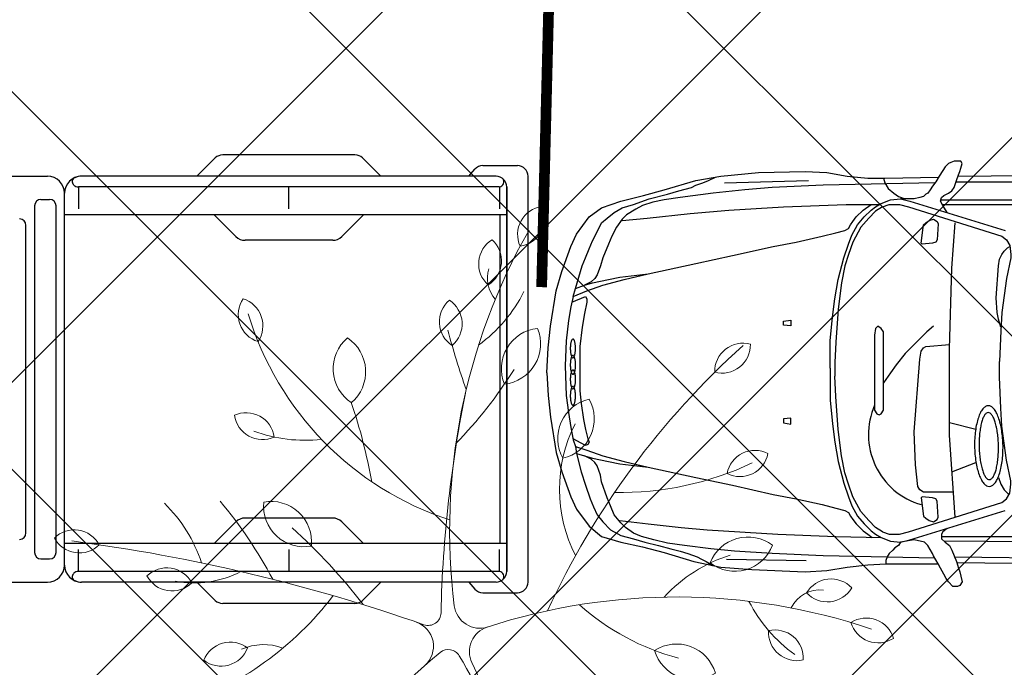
# Model space of a CAD drawing. Header units: millimetres. Extents: x 747415 to 1601423, y -236173 to 551995.
# Tile 498 of 549: x 1183761 to 1188369, y 201279 to 204311. Entities that reach past the tile are written whole.
import ezdxf

# ---------------------------------------------------------------- set-up
doc = ezdxf.new("R2010")
doc.units = ezdxf.units.MM
doc.header["$LTSCALE"] = 100
doc.header["$MEASUREMENT"] = 0
doc.layers.get('0').update_dxf_attribs({"linetype": 'CONTINUOUS', "lineweight": 0})
doc.layers.add('T--A9041_VERHARDING_Parkeren', color=9, linetype='CONTINUOUS')
doc.layers.add('T--L9082_INRICHTING_SPECIFIEK_Auto', color=8, linetype='CONTINUOUS')
for name, color, linetype, lineweight in [('T--A9042_BEPLANTING', 90, 'CONTINUOUS', 0), ('T--L9032_HEKWERKEN', 7, 'CONTINUOUS', 0), ('T--L9042_BOMEN', 84, 'CONTINUOUS', 0)]:
    doc.layers.add(name, color=color, linetype=linetype, lineweight=lineweight)

# ---------------------------------------------------------------- blocks, each defined once
blk = doc.blocks.new('auto33')
for p, q in [((830.324, 888.875), (1224.2, 899.525)), ((2006.612, -266.126), (1884.2, -234.188)), ((1894.85, -463.063), (2006.612, -420.476)), ((840.975, -872.9), (1213.55, -878.225))]:
    blk.add_line(p, q)
for points in [[(1873.55, 750.487), (1852.262, 782.425), (1841.612, 803.712), (1846.937, 819.687), (1857.587, 830.325), (1878.875, 840.974), (1894.85, 851.612), (1905.487, 867.587), (1916.137, 899.525), (1926.775, 926.137), (1932.099, 942.1), (1937.425, 958.075), (1942.75, 979.362), (1937.425, 990), (1905.487, 990), (1889.525, 984.687), (1878.875, 979.362), (1873.55, 974.037), (1862.912, 963.387), (1852.262, 947.425), (1836.3, 920.812), (1820.325, 894.2), (1804.362, 872.912), (1793.712, 856.937), (1783.075, 840.974), (1772.424, 835.65), (1761.775, 825), (1745.812, 819.687), (1719.2, 814.362), (1655.325, 814.362)], [(0, 0), (5.325, 117.099), (15.975, 218.225), (42.587, 383.225), (69.2, 473.712), (111.775, 590.812), (138.387, 649.362), (196.937, 729.2), (255.487, 771.775), (345.975, 803.712), (452.425, 830.325), (548.225, 856.937), (697.262, 899.525), (814.362, 920.812), (989.999, 936.775), (1208.225, 942.1), (1309.362, 936.775), (1405.162, 920.812), (1500.975, 910.162), (1580.812, 910.162), (1833.062, 915.425)], [(1924.637, 920.799), (2544.2, 926.137), (3097.749, 920.812), (3385.162, 920.812), (3592.75, 936.775)], [(122.425, 356.612), (133.062, 393.875), (149.037, 447.099), (165, 500.325), (180.975, 537.587), (196.937, 580.162), (212.912, 617.425), (234.2, 660), (255.487, 702.587), (282.1, 723.875), (314.037, 750.487), (351.299, 771.775), (404.525, 787.75), (479.037, 814.362), (564.2, 835.65), (617.425, 851.612), (675.975, 867.587), (697.262, 878.225), (729.2, 888.875), (755.812, 899.525), (789.287, 916.25)], [(1815, 888.875), (1293.387, 878.225), (1053.875, 867.587), (926.137, 856.937), (777.1, 840.974), (622.75, 819.687), (548.225, 809.037), (495, 798.387), (447.1, 782.425), (415.162, 766.462), (372.587, 739.837), (351.299, 718.55), (324.675, 681.299), (303.387, 638.712), (287.425, 601.449), (260.812, 537.587), (250.162, 500.325), (234.2, 457.75), (223.55, 441.774), (207.587, 425.812), (175.65, 409.837)], [(1575.487, 910.162), (1580.812, 888.875), (1596.775, 862.262), (1623.387, 840.974), (1644.687, 825), (1676.612, 814.362)], [(1914.362, 894.2), (2581.462, 894.2), (2980.65, 894.2), (3502.262, 888.875), (3608.712, 883.55), (3949.362, 867.587)], [(122.425, 356.612), (186.287, 383.225), (260.812, 409.837), (361.937, 436.449), (473.712, 463.075), (697.262, 510.975), (867.587, 548.225), (1059.2, 590.812), (1165.65, 612.1), (1288.075, 638.712), (1351.937, 654.687), (1394.525, 665.325), (1410.487, 675.975), (1421.137, 691.937), (1431.774, 707.912), (1447.75, 729.2), (1479.687, 761.137), (1516.937, 787.75)], [(351.299, 713.225), (468.387, 723.875), (670.649, 745.162), (851.612, 761.137), (1107.1, 777.1), (1399.837, 787.75), (1554.2, 787.75)], [(1325.325, 21.3), (1325.325, 149.037), (1335.975, 260.812), (1346.612, 345.975), (1362.587, 436.449), (1389.2, 537.587), (1410.487, 601.449), (1426.45, 644.037), (1453.074, 691.937), (1485, 729.2), (1516.937, 761.137), (1538.225, 777.1), (1564.837, 793.075), (1607.425, 809.037), (1655.325, 814.362), (1697.912, 803.712), (2145, 665.325)], [(1570.162, 777.1), (1602.1, 787.75), (1650, 787.75), (1692.587, 777.1), (2129.037, 638.712), (2150.325, 622.75), (2166.3, 596.137), (2171.612, 553.55), (2171.612, 537.587), (2150.325, 441.774), (2129.037, 282.099), (2123.712, 196.937), (2118.387, 53.224)], [(1843.387, 809.037), (2475, 809.037), (2932.75, 809.037), (3369.2, 798.387), (3550.162, 793.075)], [(1849.6, 787.75), (2086.462, 787.75), (2437.75, 787.75), (2661.3, 787.75), (2767.75, 787.75), (2916.775, 782.425), (3385.162, 777.1), (3614.037, 771.775)], [(1570.162, 777.1), (1538.225, 755.812), (1506.3, 723.875), (1469.037, 681.299), (1431.774, 612.1), (1410.487, 553.55), (1394.525, 500.325), (1378.55, 420.487), (1362.587, 298.062), (1351.937, 143.712), (1346.612, 47.912), (1346.612, -15.963)], [(1756.462, 601.449), (1751.137, 606.774), (1761.775, 691.937), (1772.424, 702.587), (1788.387, 713.225), (1809.687, 718.55), (1825.65, 707.912), (1830.975, 697.262), (1825.65, 622.75), (1820.325, 612.1), (1804.362, 606.774), (1756.462, 601.449)], [(1910.812, -675.963), (1884.2, -292.738), (1884.2, 111.775), (1894.85, 489.687), (1910.812, 702.587)], [(2123.712, 212.912), (2113.074, 250.162), (2107.75, 282.099), (2102.425, 351.3), (2113.074, 500.325), (2118.387, 532.262), (2129.037, 553.55), (2139.687, 569.525), (2155.65, 585.487), (2166.3, 590.812)], [(133.062, 393.875), (175.65, 409.837), (212.912, 420.487), (287.425, 436.449), (340.65, 447.099), (473.712, 463.075)], [(122.425, 356.612), (111.775, 308.712), (101.137, 244.837), (90.487, 149.037), (85.162, 31.937), (90.487, -106.451), (101.137, -186.288), (111.775, -255.475), (122.425, -314.025), (133.062, -345.963)], [(117.1, 330), (180.975, 356.612), (186.287, 345.975), (186.287, 330), (175.65, 276.774), (165, 212.912), (154.362, 122.424), (154.362, -85.163), (159.675, -143.7), (170.324, -218.225), (180.975, -266.126), (191.612, -308.7), (196.937, -324.675), (191.612, -335.325), (180.975, -340.638), (159.675, -330), (122.425, -308.7)], [(1107.225, 241.062), (1141.85, 246.187), (1141.85, 219.062), (1107.225, 222.312), (1107.225, 241.062)], [(1532.912, 175.65), (1532.912, -175.638), (1543.55, -191.613), (1554.2, -196.938), (1564.837, -191.613), (1575.487, -175.638), (1575.487, -159.675), (1575.487, 191.612), (1564.837, 207.587), (1548.875, 218.225), (1538.225, 207.587), (1532.912, 175.65)], [(1809.687, 218.225), (1777.75, 191.612), (1676.612, 90.487), (1634.037, 37.262), (1607.425, 0), (1596.775, -15.963), (1575.487, -47.9)], [(1900.162, -558.863), (1761.775, -558.863), (1745.812, -548.225), (1735.162, -532.251), (1724.525, -431.125), (1719.2, -276.776), (1745.812, 63.875), (1751.137, 101.137), (1761.775, 117.099), (1772.424, 122.424), (1884.2, 133.062)], [(1570.162, -745.163), (1602.1, -755.8), (1650, -755.8), (1692.587, -745.163), (2129.037, -606.775), (2150.325, -590.8), (2166.3, -564.188), (2171.612, -521.613), (2171.612, -505.638), (2150.325, -409.838), (2129.037, -250.163), (2123.712, -165), (2118.387, -21.288), (2118.387, 53.224)], [(0, 0), (5.325, -106.451), (15.975, -207.575), (42.587, -372.575), (69.2, -463.063), (111.775, -580.163), (138.387, -638.713), (196.937, -718.55), (255.487, -766.45), (345.975, -793.063), (447.1, -814.35), (548.225, -840.963), (686.612, -883.55), (814.362, -910.163), (958.062, -920.8), (1208.225, -931.45), (1309.362, -926.125), (1405.162, -910.163), (1500.975, -899.513), (1586.137, -894.188), (1830.975, -894.188)], [(1325.325, 21.3), (1325.325, -127.738), (1335.975, -239.513), (1346.612, -324.675), (1362.587, -415.163), (1389.2, -516.288), (1410.487, -580.163), (1426.45, -622.738), (1453.074, -670.638), (1485, -707.9), (1516.937, -739.838), (1538.225, -755.8), (1564.837, -771.775), (1607.425, -787.738), (1655.325, -793.063), (1697.912, -782.413), (2145, -644.025)], [(1570.162, -745.163), (1538.225, -723.863), (1506.3, -691.938), (1469.037, -649.35), (1431.774, -580.163), (1410.487, -521.613), (1394.525, -468.388), (1378.55, -388.55), (1362.587, -266.126), (1351.937, -111.776), (1346.612, -15.963)], [(1107.225, -234.988), (1141.85, -240.113), (1141.85, -212.988), (1107.225, -216.238), (1107.225, -234.988)], [(133.062, -345.963), (186.287, -361.938), (260.812, -388.55), (361.937, -415.163), (473.712, -441.775), (697.262, -489.675), (867.587, -526.938), (1059.2, -569.513), (1165.65, -590.8), (1288.075, -617.413), (1351.937, -633.388), (1394.525, -644.025), (1410.487, -654.675), (1421.137, -670.638), (1431.774, -686.613), (1447.75, -707.9), (1479.687, -739.838), (1500.975, -755.8), (1522.262, -771.775)], [(133.062, -345.963), (138.387, -377.901), (159.675, -463.063), (180.975, -526.938), (202.262, -590.8), (218.225, -628.063), (234.2, -665.326), (260.812, -697.251), (298.062, -734.513), (345.975, -761.125), (404.525, -777.1), (457.75, -793.063), (521.612, -809.025), (580.162, -825), (622.75, -835.638), (660, -846.288), (702.587, -862.25), (723.875, -872.9), (745.162, -883.55), (776.312, -902.238)], [(138.387, -377.901), (175.65, -388.55), (212.912, -399.188), (287.425, -415.163), (340.65, -425.8), (473.712, -441.775)], [(1815, -867.575), (1293.387, -856.938), (1053.875, -846.288), (878.225, -835.638), (766.45, -825), (644.037, -809.025), (564.2, -798.388), (500.325, -782.413), (441.775, -766.45), (404.525, -750.475), (367.262, -723.863), (345.975, -702.575), (314.037, -665.326), (298.062, -622.738), (282.1, -585.475), (255.487, -510.963), (250.162, -479.025), (234.2, -436.45), (223.55, -420.476), (207.587, -404.513), (175.65, -388.55)], [(2113.074, -489.675), (2123.712, -521.613), (2139.687, -548.225), (2150.325, -558.863), (2160.975, -569.513)], [(1756.462, -580.163), (1751.137, -585.475), (1761.775, -670.638), (1772.424, -681.288), (1788.387, -691.938), (1809.687, -697.251), (1825.65, -686.613), (1830.975, -675.963), (1825.65, -601.45), (1820.325, -590.8), (1804.362, -585.475), (1756.462, -580.163)], [(340.65, -691.938), (473.712, -707.9), (628.062, -723.863), (750.487, -734.513), (1080.487, -755.8), (1351.937, -766.45), (1564.837, -771.775)], [(1873.55, -729.188), (1852.262, -745.163), (1846.937, -755.8), (1846.937, -777.1), (1862.912, -793.063), (1884.2, -809.025), (1894.85, -830.325), (1905.487, -856.938), (1916.137, -883.55), (1926.775, -915.475), (1932.099, -931.45), (1937.425, -952.738), (1942.75, -979.351), (1932.099, -995.325), (1921.462, -1000.638), (1900.162, -1000.638), (1878.875, -979.351), (1868.225, -963.388), (1857.587, -942.1), (1841.612, -915.475), (1830.975, -894.188), (1809.687, -856.938), (1804.362, -846.288), (1783.075, -809.025), (1767.1, -793.063), (1719.2, -782.413), (1655.325, -793.063)], [(1846.937, -766.45), (2086.462, -766.45), (2437.75, -766.45), (2661.3, -766.45), (2767.75, -766.45), (2916.775, -761.125), (3347.912, -755.8), (3630.012, -750.475)], [(1857.287, -787.438), (2661.3, -793.063), (2980.65, -787.738), (3225.487, -782.413), (3550.162, -771.775)], [(1655.325, -793.063), (1644.687, -809.025), (1628.712, -819.676), (1618.075, -830.325), (1602.1, -846.288), (1591.462, -862.25), (1586.137, -878.225), (1586.137, -894.188)], [(1905.487, -862.25), (2421.775, -867.575), (2805, -867.575), (3326.625, -862.25), (3614.037, -856.938)], [(1916.137, -888.863), (2448.387, -894.188), (2831.625, -899.513), (3315.975, -894.188), (3582.099, -904.838)]]:
    blk.add_lwpolyline(points)
for points in [[(121.249, 70.05, 0.15715148), (123.632, 70.889, 0.0898848), (125.928, 73.391, 0.04910718), (128.05, 77.46, 0.03066448), (129.916, 82.938, 0.02177548), (131.455, 89.616, 0.01717029), (132.606, 97.236, 0.01477699), (133.328, 105.507, 0.01374023), (133.59, 114.11, 0.01374023), (133.384, 122.714, 0.01477699), (132.717, 130.989, 0.01717029), (131.614, 138.617, 0.02177548), (130.119, 145.305, 0.03066448), (128.289, 150.795, 0.04910718), (126.194, 154.877, 0.0898848), (123.914, 157.394, 0.15715148), (121.537, 158.249, 0.15715148), (119.155, 157.41, 0.0898848), (116.859, 154.908, 0.04910718), (114.737, 150.839, 0.03066448), (112.871, 145.361, 0.02177548), (111.332, 138.683, 0.01717029), (110.18, 131.063, 0.01477699), (109.459, 122.792, 0.01374023), (109.197, 114.189, 0.01374023), (109.403, 105.585, 0.01477699), (110.07, 97.31, 0.01717029), (111.172, 89.682, 0.02177548), (112.667, 82.994, 0.03066448), (114.498, 77.504, 0.04910718), (116.593, 73.422, 0.0898848), (118.873, 70.905, 0.15715148)], [(121.825, -7.038, 0.15570612), (124.227, -6.175, 0.08991562), (126.526, -3.65, 0.04943001), (128.633, 0.439, 0.0309529), (130.468, 5.935, 0.02200981), (131.96, 12.628, 0.01736704), (133.05, 20.26, 0.01495166), (133.699, 28.537, 0.01390479), (133.88, 37.142, 0.01390479), (133.587, 45.744, 0.01495166), (132.83, 54.013, 0.01736704), (131.64, 61.63, 0.02200981), (130.062, 68.302, 0.0309529), (128.155, 73.775, 0.04943001), (125.995, 77.836, 0.08991562), (123.663, 80.33, 0.15570612), (121.249, 81.162, 0.15570612), (118.847, 80.299, 0.08991562), (116.548, 77.774, 0.04943001), (114.441, 73.685, 0.0309529), (112.606, 68.189, 0.02200981), (111.114, 61.496, 0.01736704), (110.024, 53.864, 0.01495166), (109.375, 45.587, 0.01390479), (109.194, 36.982, 0.01390479), (109.487, 28.38, 0.01495166), (110.244, 20.111, 0.01736704), (111.434, 12.494, 0.02200981), (113.012, 5.822, 0.0309529), (114.919, 0.349, 0.04943001), (117.079, -3.712, 0.08991562), (119.411, -6.206, 0.15570612)], [(121.825, 13.112, 0.15570612), (119.411, 12.28, 0.08991562), (117.079, 9.786, 0.04943001), (114.919, 5.725, 0.0309529), (113.012, 0.252, 0.02200981), (111.434, -6.42, 0.01736704), (110.244, -14.037, 0.01495166), (109.487, -22.306, 0.01390479), (109.194, -30.908, 0.01390479), (109.375, -39.513, 0.01495166), (110.024, -47.79, 0.01736704), (111.114, -55.422, 0.02200981), (112.606, -62.115, 0.0309529), (114.441, -67.611, 0.04943001), (116.548, -71.7, 0.08991562), (118.847, -74.225, 0.15570612), (121.249, -75.088, 0.15570612), (123.663, -74.256, 0.08991562), (125.995, -71.762, 0.04943001), (128.155, -67.701, 0.0309529), (130.062, -62.228, 0.02200981), (131.64, -55.556, 0.01736704), (132.83, -47.939, 0.01495166), (133.587, -39.67, 0.01390479), (133.88, -31.068, 0.01390479), (133.699, -22.463, 0.01495166), (133.05, -14.186, 0.01736704), (131.96, -6.554, 0.02200981), (130.468, 0.139, 0.0309529), (128.633, 5.635, 0.04943001), (126.526, 9.724, 0.08991562), (124.227, 12.249, 0.15570612)], [(121.249, -63.976, 0.15715148), (118.873, -64.831, 0.0898848), (116.593, -67.348, 0.04910718), (114.498, -71.43, 0.03066448), (112.667, -76.92, 0.02177548), (111.172, -83.608, 0.01717029), (110.07, -91.236, 0.01477699), (109.403, -99.511, 0.01374023), (109.197, -108.115, 0.01374023), (109.459, -116.718, 0.01477699), (110.18, -124.989, 0.01717029), (111.332, -132.609, 0.02177548), (112.871, -139.287, 0.03066448), (114.737, -144.765, 0.04910718), (116.859, -148.834, 0.0898848), (119.155, -151.336, 0.15715148), (121.537, -152.175, 0.15715148), (123.914, -151.32, 0.0898848), (126.194, -148.803, 0.04910718), (128.289, -144.721, 0.03066448), (130.119, -139.231, 0.02177548), (131.614, -132.543, 0.01717029), (132.717, -124.915, 0.01477699), (133.384, -116.64, 0.01374023), (133.59, -108.036, 0.01374023), (133.328, -99.433, 0.01477699), (132.606, -91.162, 0.01717029), (131.455, -83.542, 0.02177548), (129.916, -76.864, 0.03066448), (128.05, -71.386, 0.04910718), (125.928, -67.317, 0.0898848), (123.632, -64.815, 0.15715148)], [(2070.489, -532.255, 0.12935202), (2083.407, -528.442, 0.08825051), (2095.727, -517.514, 0.05492558), (2106.975, -499.891, 0.03660649), (2116.718, -476.25, 0.02685995), (2124.583, -447.501, 0.0215486), (2130.266, -414.747, 0.01871385), (2133.55, -379.248, 0.01746963), (2134.308, -342.367, 0.01746963), (2132.512, -305.522, 0.01871385), (2128.229, -270.13, 0.0215486), (2121.626, -237.549, 0.02685995), (2112.955, -209.032, 0.03660649), (2102.549, -185.676, 0.05492558), (2090.81, -168.376, 0.08825051), (2078.187, -157.8, 0.12935202), (2065.166, -154.352, 0.12935202), (2052.247, -158.165, 0.08825051), (2039.928, -169.093, 0.05492558), (2028.68, -186.716, 0.03660649), (2018.937, -210.356, 0.02685995), (2011.072, -239.106, 0.0215486), (2005.389, -271.86, 0.01871385), (2002.105, -307.359, 0.01746963), (2001.347, -344.24, 0.01746963), (2003.143, -381.085, 0.01871385), (2007.426, -416.477, 0.0215486), (2014.029, -449.058, 0.02685995), (2022.7, -477.575, 0.03660649), (2033.105, -500.931, 0.05492558), (2044.845, -518.231, 0.08825051), (2057.468, -528.807, 0.12935202)], [(2070.489, -500.32, 0.15236329), (2079.253, -497.153, 0.08994173), (2087.578, -488.075, 0.05017132), (2095.144, -473.432, 0.0316287), (2101.66, -453.789, 0.02256312), (2106.876, -429.9, 0.01783336), (2110.592, -402.683, 0.01536641), (2112.664, -373.185, 0.01429585), (2113.013, -342.538, 0.01429585), (2111.625, -311.92, 0.01536641), (2108.555, -282.508, 0.01783336), (2103.919, -255.433, 0.02256312), (2097.896, -231.735, 0.0316287), (2090.718, -212.324, 0.05017132), (2082.66, -197.946, 0.08994173), (2074.032, -189.155, 0.15236329), (2065.166, -186.287, 0.15236329), (2056.402, -189.454, 0.08994173), (2048.077, -198.532, 0.05017132), (2040.511, -213.175, 0.0316287), (2033.995, -232.818, 0.02256312), (2028.779, -256.707, 0.01783336), (2025.063, -283.923, 0.01536641), (2022.991, -313.422, 0.01429585), (2022.642, -344.069, 0.01429585), (2024.03, -374.687, 0.01536641), (2027.1, -404.099, 0.01783336), (2031.736, -431.174, 0.02256312), (2037.758, -454.872, 0.0316287), (2044.937, -474.283, 0.05017132), (2052.994, -488.661, 0.08994173), (2061.622, -497.452, 0.15236329)]]:
    blk.add_lwpolyline(points, format="xyb", close=True)
blk.add_arc((1846.278, -288.964), 341.955, 156.406556, 253.844983)
blk = doc.blocks.new('auto92')
for points in [[(-1549.7, 950), (-1464.3, 1035.4)], [(-810.4, 1050), (-1429, 1050)], [(-689.7, 950), (-775, 1035.4)], [(-277.1, 950), (-249.3, 982.5)], [(-211.3, 1000), (-50, 1000)], [(-2901.7, 950), (-2249.4, 950)], [(-150, 950), (-2089.4, 950)], [(0, -950), (0, 950)], [(-2125.9, 908.8), (-2127.8, 910.7)], [(-134.7, 900), (-2104.7, 900), (-2104.7, 796.7)], [(-1119.7, 796.7), (-1119.7, 900)], [(-134, 900), (-134, 796.7)], [(-2280, 841.3), (-2239.4, 841.3)], [(-2169.4, -870), (-2169.4, 870)], [(-2310, 811.3), (-2310, 0), (-2310, -811.3)], [(-2209.4, -811.3), (-2209.4, 0), (-2209.4, 811.3)], [(-100, 770), (-2169.4, 770)], [(-1469.7, 770), (-1367.3, 667.6)], [(-769.7, 770), (-872.1, 667.6)], [(-132, 770), (-132, -770)], [(-2350, -720), (-2350, 720)], [(-914.5, 650), (-1324.8, 650)], [(-1469.7, -770), (-1367.3, -667.6)], [(-914.5, -650), (-1324.8, -650)], [(-769.7, -770), (-872.1, -667.6)], [(-100, -770), (-2169.4, -770)], [(-134.7, -900), (-2104.7, -900), (-2104.7, -796.7)], [(-1119.7, -796.7), (-1119.7, -900)], [(-134, -900), (-134, -796.7)], [(-2280, -841.3), (-2239.4, -841.3)], [(-2125.9, -908.8), (-2127.8, -910.7)], [(-2901.7, -950), (-2249.4, -950)], [(-150, -950), (-2089.4, -950)], [(-1549.7, -950), (-1464.3, -1035.4)], [(-689.7, -950), (-775, -1035.4)], [(-277.1, -950), (-249.3, -982.5)], [(-211.3, -1000), (-50, -1000)], [(-810.4, -1050), (-1429, -1050)]]:
    blk.add_lwpolyline(points)
blk.add_lwpolyline([(-100, -900), (-100, 900)], close=True)
for centre, radius, start, end in [((-1429, 1000), 50, 90, 135), ((-810.4, 1000), 50, 45, 90), ((-211.3, 950), 50, 90, 139.4454), ((-50, 950), 50, 0, 90), ((-2249.4, 870), 80, 0, 90), ((-2089.4, 870), 80, 90, 180), ((-2113.7, 924.9), 20, 113.9023, 225), ((-2089.4, 870), 80, 90, 113.9023), ((-150, 900), 50, 0, 90), ((-137, 923.7), 23.9, 277.2806, 39.8089), ((-2104.7, 930), 30, 225, 270), ((-2280, 811.3), 30, 90, 180), ((-2239.4, 811.3), 30, 0, 90), ((-2380, 720), 30, 0, 90), ((-1324.8, 710), 60, 225, 270), ((-914.5, 710), 60, 270, 315), ((-1324.8, -710), 60, 90, 135), ((-914.5, -710), 60, 45, 90), ((-2380, -720), 30, 270, 0), ((-2280, -811.3), 30, 180, 270), ((-2280, -811.3), 30, 180, 270), ((-2239.4, -811.3), 30, 270, 0), ((-2249.4, -870), 80, 270, 0), ((-2089.4, -870), 80, 180, 270), ((-2089.4, -870), 80, 180, 270), ((-2113.7, -924.9), 20, 135, 246.0977), ((-2104.7, -930), 30, 90, 135), ((-150, -900), 50, 270, 0), ((-137, -923.7), 23.9, 320.1911, 82.7194), ((-2089.4, -870), 80, 246.0977, 270), ((-50, -950), 50, 270, 0), ((-211.3, -950), 50, 220.5546, 270), ((-1429, -1000), 50, 225, 270), ((-810.4, -1000), 50, 270, 315)]:
    blk.add_arc(centre, radius, start, end)
blk = doc.blocks.new('boom26')
for centre, radius, start, end in [((155.7, 1905), 132.8, 103.0821, 209.3601), ((9.9, 1969.2), 132.8, 283.0821, 29.3601), ((2713.7, 860.7), 2847.5, 157.8706, 194.6902), ((-37, 1751.1), 132.8, 129.691, 235.969), ((-196.1, 1743.2), 132.8, 309.691, 55.969), ((25.8, 1694.3), 147.2, 169.7791, 241.1753), ((-362.8, 2000.5), 688.5, 293.5336, 321.1072), ((185.5, 1474.8), 132.8, 83.1766, 189.4546), ((70.3, 1584.8), 132.8, 263.1766, 9.4546), ((-659.1, 1432.1), 132.8, 149.5314, 255.8094), ((-806, 1370.7), 132.8, 329.5314, 75.8094), ((-199.5, 1371.8), 189.7, 139.2589, 245.537), ((-421.8, 1323), 189.7, 319.2589, 65.537), ((-1163.5, 1406.5), 132.8, 161.751, 268.029), ((-1294.2, 1315.4), 132.8, 341.751, 88.029), ((1710.4, 3800.5), 3830.1, 218.5331, 241.7877), ((-2075.7, 884.9), 1445.9, 355.513, 21.8929), ((368.4, 1461.7), 697.8, 193.8405, 224.247), ((936.5, 1172.1), 132.8, 82.8871, 189.1651), ((821.9, 1282.7), 132.8, 262.8871, 9.1651), ((1196.1, 1147.7), 132.8, 56.6076, 162.8856), ((1142.3, 1297.6), 132.8, 236.6076, 342.8856), ((2322.5, -556.2), 2147.2, 124.9862, 161.6941), ((280.5, 1007.6), 189.7, 103.0821, 209.3601), ((72.3, 1099.4), 189.7, 283.0821, 29.3601), ((1401.7, 856), 666.1, 151.7973, 176.9648), ((-924.8, 1385.2), 1141.4, 314.8692, 341.5947), ((1118, 714.4), 189.7, 56.6076, 162.8856), ((1041.1, 928.6), 189.7, 236.6076, 342.8856), ((-543.1, 3036.5), 2706.6, 291.933, 303.1444), ((-995.8, 509.1), 189.7, 9.3193, 115.5973), ((-890.6, 710.8), 189.7, 189.3193, 295.5973), ((-624.7, 1194.2), 679.7, 239.8131, 293.7836), ((-1943.9, 389.4), 132.8, 4.7677, 111.0458), ((-1859.3, 524.3), 132.8, 184.7677, 291.0458), ((-1360.8, 278.9), 189.7, 2.7217, 108.9997), ((1477.5, 301.2), 189.7, 51.1528, 157.4308), ((-332.2, 2833.4), 2847.5, 236.9681, 273.6695), ((-1233.1, 467.2), 189.7, 182.7217, 288.9997), ((1663.8, -420.8), 868.2, 103.3279, 127.7935), ((1421.3, 521.7), 189.7, 231.1528, 337.4308), ((-1941.9, -191.8), 688.5, 32.5366, 60.1102), ((-2516.8, -1438.1), 2188.5, 42.6505, 54.2085), ((1788.1, 224), 132.8, 36.861, 143.139), ((-1756.6, 176.7), 132.8, 28.2156, 134.4936), ((1696.6, 157.7), 147.2, 86.8767, 146.1371), ((1788.1, 383.2), 132.8, 216.861, 323.139), ((-1732.6, 334.1), 132.8, 208.2156, 314.4936), ((-1661.4, 385.1), 147.2, 248.8767, 308.1371), ((1150.6, -2047.2), 2308.7, 90.4669, 117.4844), ((1189, -2581.6), 2847.5, 74.9681, 112.0411), ((1841.8, 2142.3), 2188.5, 240.6505, 252.2085), ((1702.7, 470.5), 412, 210.4763, 257.4087), ((1975.9, 82.3), 132.8, 26.4801, 132.7581), ((-157.6, 111.5), 120, 273.6695, 14.6232), ((75.4, 169), 120, 194.6902, 292.0411), ((1190, -41.5), 189.7, 26.4801, 132.7581), ((1591.9, 10.8), 132.8, 26.4801, 132.7581), ((2004.6, 238.9), 132.8, 206.4801, 312.7581), ((-1472.8, -25.2), 132.8, 36.8567, 143.1347), ((-2096.9, 3334.3), 3360.2, 281.2858, 286.2361), ((356.9, 5737.6), 5829.6, 254.94405, 265.30416), ((1231, 182.4), 189.7, 206.4801, 312.7581), ((1620.6, 167.4), 132.8, 206.4801, 312.7581), ((-1472.8, 134.1), 132.8, 216.8567, 323.1347), ((112.8, -52.2), 60, 117.4844, 215.9239), ((-1908.4, 529.4), 1457.9, 283.3232, 338.4729), ((-125.3, -132.2), 60, 337.2295, 85.3042), ((2370, 1583.2), 2847.5, 215.9239, 253.3681), ((26.2, -236.7), 120, 37.8277, 157.4981), ((7467.3, -3319.2), 8174.3, 157.22955, 169.12777), ((1436.7, -451.9), 189.7, 26.4801, 132.7581), ((935.3, -2818.2), 2533.1, 81.5413, 104.631), ((1477.7, -228.1), 189.7, 206.4801, 312.7581), ((-1279.7, -546.1), 189.7, 36.861, 143.139), ((-420.9, -3045), 2706.6, 97.0317, 105.1444), ((-1279.7, -318.6), 189.7, 216.861, 323.139), ((1340.5, -2672.1), 2706.6, 124.198, 134.5901), ((-1630.3, -622.3), 666.1, 335.8015, 3.4272), ((-1216.7, -1716.6), 1510.5, 15.1971, 49.2879), ((-499.6, -846.6), 189.7, 80.7132, 186.9912), ((-657.3, -682.5), 189.7, 260.7132, 6.9912), ((2197.5, -384.9), 1620.7, 189.2555, 212.2447), ((1328, -877.2), 189.7, 38.5051, 144.7832), ((1290.8, -2554.5), 1790.5, 91.6796, 104.4588), ((1321.5, -649.7), 189.7, 218.5051, 324.7832), ((-1519.8, -956.6), 132.8, 52.7003, 158.9783), ((-978.1, -934.8), 132.8, 94.7219, 200.9999), ((-1113, -850.1), 132.8, 274.7219, 20.9999), ((236.8, -925), 259.2, 156.2605, 200.3773), ((-1563.3, -803.4), 132.8, 232.7003, 338.9783), ((590.2, -2836.8), 2188.5, 114.7162, 126.2743), ((1371.2, -846.4), 350.7, 193.7041, 232.3597), ((1513.1, -1078.2), 132.8, 36.8567, 143.1347), ((-804.5, -1188.3), 475.6, 345.8111, 23.9227), ((89.6, -1072.6), 132.8, 139.2589, 245.537), ((-66, -1106.8), 132.8, 319.2589, 65.537), ((1406.1, -1337.2), 339.5, 87.2638, 117.1832), ((1513.2, -918.9), 132.8, 216.8567, 323.1347), ((1364.1, -1014.7), 147.2, 182.1991, 241.4596), ((-247.9, -1843.7), 688.5, 104.6024, 132.176), ((898.6, -1201.6), 132.8, 160.9227, 267.2007), ((766.7, -1290.9), 132.8, 340.9227, 87.2007), ((-275.4, -1349), 132.8, 114.555, 220.833), ((-431, -1315), 132.8, 294.555, 40.833), ((-478.9, -1770.2), 132.8, 114.871, 221.149), ((-634.7, -1737.1), 132.8, 294.871, 41.149)]:
    blk.add_arc(centre, radius, start, end)

msp = doc.modelspace()

# ---------------------------------------------------------------- hatches: boundary and pattern name
at = {"layer": 'T--A9041_VERHARDING_Parkeren', "linetype": 'Continuous'}
h = msp.add_hatch(dxfattribs=at)
h.set_pattern_fill('ANSI37', color=256, scale=10000, style=0)
h.paths.add_polyline_path([(1192236.404, 243789.96), (1191112.448, 243797.004), (1182198.704, 244024.028), (1181066.314, 199036.768), (1180989.762, 196113.424), (1191108.973, 197824.173)])
at = {"layer": 'T--A9042_BEPLANTING'}
h = msp.add_hatch(dxfattribs=at)
h.set_pattern_fill('GRASS', color=256, scale=1500, style=0)
edge = h.paths.add_edge_path()
edge.add_line((1194589.183, 247525.193), (1194593.64, 247264.881))
edge.add_line((1194593.64, 247264.881), (1189597.042, 247120.843))
edge.add_line((1189597.042, 247120.843), (1179615.176, 246734.424))
edge.add_line((1179615.176, 246734.424), (1169673.169, 246260.926))
edge.add_line((1169673.169, 246260.926), (1159743.156, 245284.429))
edge.add_line((1159743.156, 245284.429), (1149794.302, 244232.037))
edge.add_line((1149794.302, 244232.037), (1139904.319, 243419.621))
edge.add_line((1139904.319, 243419.621), (1138613.747, 243325.021))
edge.add_line((1138613.747, 243325.021), (1135690.007, 243117.197))
edge.add_line((1135690.007, 243117.197), (1132771.926, 242932.503))
edge.add_line((1132771.926, 242932.503), (1129859.398, 242758.599))
edge.add_line((1129859.398, 242758.599), (1126616.556, 242566.575))
edge.add_line((1126616.556, 242566.575), (1123385.964, 242364.695))
edge.add_line((1123385.964, 242364.695), (1120184.728, 242139.833))
edge.add_line((1120184.728, 242139.833), (1117014.113, 241880.011))
edge.add_line((1117014.113, 241880.011), (1113876.289, 241570.228))
edge.add_line((1113876.289, 241570.228), (1110773.76, 241198.319))
edge.add_line((1110773.76, 241198.319), (1107692.214, 240764.72))
edge.add_line((1107692.214, 240764.72), (1104624.361, 240306.925))
edge.add_line((1104624.361, 240306.925), (1101572.465, 239835.828))
edge.add_line((1101572.465, 239835.828), (1100403.086, 239650.924))
edge.add_line((1100403.086, 239650.924), (1097780.987, 239217.99))
edge.add_line((1097780.987, 239217.99), (1095157.329, 238732.83))
edge.add_line((1095157.329, 238732.83), (1092526.922, 238274.052))
edge.add_line((1092526.922, 238274.052), (1089457.602, 237766.051))
edge.add_line((1089457.602, 237766.051), (1086388.73, 237224.846))
edge.add_line((1086388.73, 237224.846), (1083401.545, 236651.668))
edge.add_line((1083401.545, 236651.668), (1080469.385, 236024.459))
edge.add_line((1080469.385, 236024.459), (1077519.444, 235269.823))
edge.add_line((1077519.444, 235269.823), (1074567.867, 234454.498))
edge.add_line((1074567.867, 234454.498), (1071611.505, 233602.32))
edge.add_line((1071611.505, 233602.32), (1068661.406, 232725.291))
edge.add_line((1068661.406, 232725.291), (1065719.424, 231822.381))
edge.add_line((1065719.424, 231822.381), (1062684.54, 230856.109))
edge.add_line((1062684.54, 230856.109), (1059866.196, 229920.836))
edge.add_line((1059866.196, 229920.836), (1056845.381, 228880.035))
edge.add_line((1056845.381, 228880.035), (1054034.15, 227860.451))
edge.add_line((1054034.15, 227860.451), (1051908.682, 227043.859))
edge.add_line((1051908.682, 227043.859), (1051192.354, 226766.278))
edge.add_line((1051192.354, 226766.278), (1050671.69, 226564.519))
edge.add_line((1050671.69, 226564.519), (1049927.631, 226262.62))
edge.add_line((1049927.631, 226262.62), (1049070.32, 225903.54))
edge.add_line((1049070.32, 225903.54), (1048360.834, 225606.376))
edge.add_line((1048360.834, 225606.376), (1045574.185, 224396.868))
edge.add_line((1045574.185, 224396.868), (1042746.023, 223102.062))
edge.add_line((1042746.023, 223102.062), (1039916.204, 221736.561))
edge.add_line((1039916.204, 221736.561), (1037264.038, 220364.549))
edge.add_line((1037264.038, 220364.549), (1036639.036, 220037.907))
edge.add_line((1036639.036, 220037.907), (1035761.731, 219567.084))
edge.add_line((1035761.731, 219567.084), (1034455.173, 218860.02))
edge.add_line((1034455.173, 218860.02), (1031834.519, 217415.207))
edge.add_line((1031834.519, 217415.207), (1029063.532, 215837.52))
edge.add_line((1029063.532, 215837.52), (1026493.513, 214322.916))
edge.add_line((1026493.513, 214322.916), (1023661.374, 212596.81))
edge.add_line((1023661.374, 212596.81), (1021148.701, 211011.913))
edge.add_line((1021148.701, 211011.913), (1018664.489, 209394.723))
edge.add_line((1018664.489, 209394.723), (1016111.63, 207674.051))
edge.add_line((1016111.63, 207674.051), (1013541.964, 205866.676))
edge.add_line((1013541.964, 205866.676), (1011054.819, 204060.939))
edge.add_line((1011054.819, 204060.939), (1008551.61, 202180.933))
edge.add_line((1008551.61, 202180.933), (1006071.977, 200261.271))
edge.add_line((1006071.977, 200261.271), (1003623.026, 198305.877))
edge.add_line((1003623.026, 198305.877), (1001255.469, 196356.541))
edge.add_line((1001255.469, 196356.541), (998895.97, 194358.237))
edge.add_line((998895.97, 194358.237), (996592.894, 192340.973))
edge.add_line((996592.894, 192340.973), (994271.188, 190253.094))
edge.add_line((994271.188, 190253.094), (992089.799, 188232.713))
edge.add_line((992089.799, 188232.713), (989855.126, 186096.735))
edge.add_line((989855.126, 186096.735), (987565.682, 183840.779))
edge.add_line((987565.682, 183840.779), (985556.73, 181812.43))
edge.add_line((985556.73, 181812.43), (983340.235, 179499.914))
edge.add_line((983340.235, 179499.914), (981234.422, 177237.565))
edge.add_line((981234.422, 177237.565), (979162.94, 174943.215))
edge.add_line((979162.94, 174943.215), (977214.691, 172724.59))
edge.add_line((977214.691, 172724.59), (975036.892, 170165.071))
edge.add_line((975036.892, 170165.071), (973160.412, 167901.106))
edge.add_line((973160.412, 167901.106), (971300.145, 165540.186))
edge.add_line((971300.145, 165540.186), (970653.489, 164750.347))
edge.add_line((970653.489, 164750.347), (969323.906, 163031.694))
edge.add_line((969323.906, 163031.694), (967532.389, 160664.585))
edge.add_line((967532.389, 160664.585), (965620.33, 158124.446))
edge.add_line((965620.33, 158124.446), (963729.485, 155559.861))
edge.add_line((963729.485, 155559.861), (962160.024, 153368.205))
edge.add_line((962160.024, 153368.205), (960583.853, 151476.839))
edge.add_line((960583.853, 151476.839), (957868.106, 147829.141))
edge.add_line((957868.106, 147829.141), (955546.579, 144354.957))
edge.add_line((955546.579, 144354.957), (952781.766, 139999.101))
edge.add_line((952781.766, 139999.101), (950228.309, 135925.671))
edge.add_line((950228.309, 135925.671), (947689.507, 131669.07))
edge.add_line((947689.507, 131669.07), (945836.511, 128467.426))
edge.add_line((945836.511, 128467.426), (939785.242, 117718.876))
edge.add_line((939785.242, 117718.876), (930712.869, 102774.401))
edge.add_line((930712.869, 102774.401), (922173.53, 90199.799))
edge.add_arc((831492.457, 157259.067), 112782.989, 306.60619454, 323.5168236, ccw=False)
edge.add_line((898746.269, 66722.183), (906881.323, 58450.839))
edge.add_arc((1039056.702, -43733.649), 167068.849, 138.06483794, 142.29247104, ccw=False)
edge.add_line((914773.924, 67916.66), (924725.806, 83316.857))
edge.add_line((924725.806, 83316.857), (935036.865, 100427.915))
edge.add_line((935036.865, 100427.915), (938271.243, 105214.41))
edge.add_line((938271.243, 105214.41), (944567.151, 115601.153))
edge.add_line((944567.151, 115601.153), (949536.685, 124088.131))
edge.add_line((949536.685, 124088.131), (954824.472, 132626.587))
edge.add_line((954824.472, 132626.587), (959827.89, 140132.671))
edge.add_line((959827.89, 140132.671), (963059.812, 145135.12))
edge.add_line((963059.812, 145135.12), (965500.197, 148828.356))
edge.add_line((965500.197, 148828.356), (966613.361, 150562.786))
edge.add_line((966613.361, 150562.786), (968025.373, 152669.584))
edge.add_line((968025.373, 152669.584), (969925.147, 155201.552))
edge.add_line((969925.147, 155201.552), (971712.101, 157704.465))
edge.add_line((971712.101, 157704.465), (973307.285, 159791.446))
edge.add_line((973307.285, 159791.446), (974380.773, 161326.936))
edge.add_line((974380.773, 161326.936), (975513.5, 162711.848))
edge.add_line((975513.5, 162711.848), (977022.752, 164676.523))
edge.add_line((977022.752, 164676.523), (979125.989, 167160.936))
edge.add_line((979125.989, 167160.936), (980701.644, 168861.659))
edge.add_line((980701.644, 168861.659), (983077.997, 171627.505))
edge.add_line((983077.997, 171627.505), (985074.319, 173856.029))
edge.add_line((985074.319, 173856.029), (986909.132, 175828.505))
edge.add_line((986909.132, 175828.505), (989063.699, 178159.256))
edge.add_line((989063.699, 178159.256), (991154.428, 180245.145))
edge.add_line((991154.428, 180245.145), (993121.205, 182057.606))
edge.add_line((993121.205, 182057.606), (995324.494, 184142.051))
edge.add_line((995324.494, 184142.051), (997280.219, 186006.612))
edge.add_line((997280.219, 186006.612), (999623.744, 188200.448))
edge.add_line((999623.744, 188200.448), (1002349.065, 190608.065))
edge.add_line((1002349.065, 190608.065), (1004754.956, 192653.066))
edge.add_line((1004754.956, 192653.066), (1007294.928, 194741.918))
edge.add_line((1007294.928, 194741.918), (1008978.786, 196161.928))
edge.add_line((1008978.786, 196161.928), (1011076.047, 197755.95))
edge.add_line((1011076.047, 197755.95), (1013065.241, 199247.814))
edge.add_line((1013065.241, 199247.814), (1015821.037, 201346.882))
edge.add_line((1015821.037, 201346.882), (1017686.716, 202722.52))
edge.add_line((1017686.716, 202722.52), (1020957.031, 204817.97))
edge.add_line((1020957.031, 204817.97), (1023228.197, 206313.401))
edge.add_line((1023228.197, 206313.401), (1026470.58, 208376.744))
edge.add_line((1026470.58, 208376.744), (1028603.548, 209658.432))
edge.add_line((1028603.548, 209658.432), (1030968.801, 211111.637))
edge.add_line((1030968.801, 211111.637), (1032974.557, 212278.47))
edge.add_line((1032974.557, 212278.47), (1034989.373, 213415.47))
edge.add_line((1034989.373, 213415.47), (1036654.679, 214452.728))
edge.add_line((1036654.679, 214452.728), (1038246.03, 215241.653))
edge.add_line((1038246.03, 215241.653), (1039948.347, 216202.761))
edge.add_line((1039948.347, 216202.761), (1041825.775, 217172.039))
edge.add_line((1041825.775, 217172.039), (1043014.131, 217759.859))
edge.add_line((1043014.131, 217759.859), (1045164.207, 218821.145))
edge.add_line((1045164.207, 218821.145), (1047341.541, 219812.404))
edge.add_line((1047341.541, 219812.404), (1050071.07, 221013.985))
edge.add_line((1050071.07, 221013.985), (1051244.22, 221490.97))
edge.add_line((1051244.22, 221490.97), (1052347.556, 221956.97))
edge.add_line((1052347.556, 221956.97), (1053649.506, 222430.47))
edge.add_line((1053649.506, 222430.47), (1054533.126, 222784.97))
edge.add_line((1054533.126, 222784.97), (1056086.056, 223306.47))
edge.add_line((1056086.056, 223306.47), (1057869.317, 223968.97))
edge.add_line((1057869.317, 223968.97), (1060574.556, 224929.97))
edge.add_line((1060574.556, 224929.97), (1063483.693, 225922.97))
edge.add_line((1063483.693, 225922.97), (1065608.903, 226631.593))
edge.add_line((1065608.903, 226631.593), (1069173.064, 227676.47))
edge.add_line((1069173.064, 227676.47), (1072281.977, 228625.637))
edge.add_line((1072281.977, 228625.637), (1075375.394, 229611.47))
edge.add_line((1075375.394, 229611.47), (1077123.927, 230119.62))
edge.add_line((1077123.927, 230119.62), (1080375.394, 230986.97))
edge.add_line((1080375.394, 230986.97), (1082892.594, 231747.063))
edge.add_line((1082892.594, 231747.063), (1087287.423, 232727.295))
edge.add_line((1087287.423, 232727.295), (1089726.851, 233304.236))
edge.add_line((1089726.851, 233304.236), (1092683.446, 233905.227))
edge.add_line((1092683.446, 233905.227), (1095564.394, 234529.046))
edge.add_line((1095564.394, 234529.046), (1098820.303, 235134.124))
edge.add_line((1098820.303, 235134.124), (1101429.17, 235680.801))
edge.add_line((1101429.17, 235680.801), (1102775.394, 235932.97))
edge.add_line((1102775.394, 235932.97), (1105482.445, 236248.973))
edge.add_line((1105482.445, 236248.973), (1107758.807, 236612.397))
edge.add_line((1107758.807, 236612.397), (1110496.735, 236978.709))
edge.add_line((1110496.735, 236978.709), (1115376.091, 237663.748))
edge.add_line((1115376.091, 237663.748), (1120160.891, 238162.648))
edge.add_line((1120160.891, 238162.648), (1122883.614, 238303.454))
edge.add_line((1122883.614, 238303.454), (1125390.669, 238461.915))
edge.add_line((1125390.669, 238461.915), (1128123.405, 238391.97))
edge.add_line((1128123.405, 238391.97), (1132768.171, 238736.47))
edge.add_line((1132768.171, 238736.47), (1135790.587, 239107.966))
edge.add_line((1135790.587, 239107.966), (1138342.94, 239481.456))
edge.add_line((1138342.94, 239481.456), (1142060.43, 239524.47))
edge.add_line((1142060.43, 239524.47), (1147419.918, 239838.053))
edge.add_line((1147419.918, 239838.053), (1152508.673, 240937.759))
edge.add_line((1152508.673, 240937.759), (1161790.445, 241405.25))
edge.add_line((1161790.445, 241405.25), (1166293.104, 242414.317))
edge.add_line((1166293.104, 242414.317), (1170003.913, 243136.47))
edge.add_line((1170003.913, 243136.47), (1182817.631, 243902.97))
edge.add_line((1182817.631, 243902.97), (1191677.387, 244103.47))
edge.add_line((1191677.387, 244103.47), (1200992.076, 244164.47))
edge.add_line((1200992.076, 244164.47), (1212315.556, 244345.47))
edge.add_line((1212315.556, 244345.47), (1212435.36, 247419.97))
edge.add_line((1212435.36, 247419.97), (1205479.36, 247503.517))
edge.add_line((1205479.36, 247503.517), (1202606.248, 247460.622))
edge.add_line((1202606.248, 247460.622), (1194593.64, 247264.881))

# ---------------------------------------------------------------- linework, layer by layer
at = {"layer": 'T--L9032_HEKWERKEN', "const_width": 50}
msp.add_lwpolyline([(1186204.078, 203058.831), (1186279.524, 206057.882), (1186357.485, 209156.902), (1186432.932, 212155.953), (1186508.378, 215155.004), (1186583.825, 218154.055), (1186659.271, 221153.106), (1186734.718, 224152.158), (1186807.649, 227051.24), (1186883.096, 230050.292), (1186961.026, 233149.312), (1187038.956, 236248.332), (1187106.889, 238947.477), (1187174.822, 241646.623), (1187204.29, 244275.924)], dxfattribs=at)

# ---------------------------------------------------------------- block references
at = {"layer": 'T--L9042_BOMEN', "linetype": 'Continuous', "rotation": 273.4399454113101}
msp.add_blockref('boom26', (1185812.71, 201418.155), dxfattribs=at)
at = {"layer": 'T--L9082_INRICHTING_SPECIFIEK_Auto'}
for name, p in [('auto92', (1186140.701, 202628.059)), ('auto33', (1186228.996, 202658.078))]:
    msp.add_blockref(name, p, dxfattribs=at)

doc.saveas('drawing.dxf')
